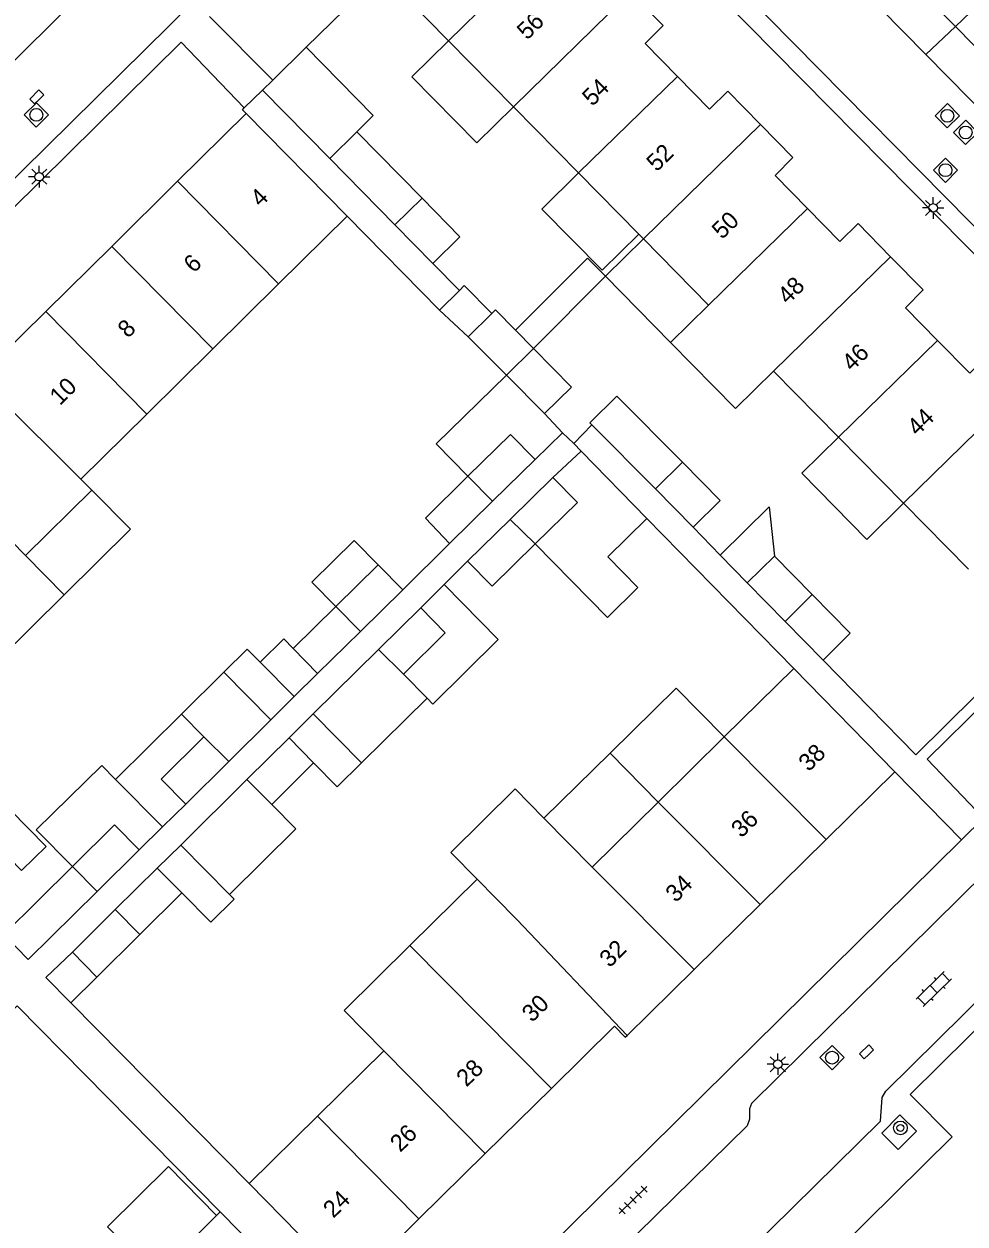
# Model space of a CAD drawing. Extents: x 128000 to 131008, y 398996 to 402500.
# Drawn here: x 129868.5 to 129923.3, y 399226 to 399295.9 of the extents above; entities that cross this region are included whole.
import ezdxf

# ---------------------------------------------------------------- set-up
doc = ezdxf.new("R2010")
doc.units = 0
for name, color, linetype in [('gg-afsc-erfafscheiding', 7, 'Continuous'), ('gg-afsc-muur', 7, 'Continuous'), ('gg-anno-huisnummerreeks BGT', 7, 'Continuous'), ('gg-bbg-bijgebouw', 7, 'Continuous'), ('gg-bbg-gedigitaliseerde bebouwing', 7, 'Continuous'), ('gg-bbg-gedigitaliseerde bijgebouw', 7, 'Continuous'), ('gg-bbg-hoofdgebouw', 7, 'Continuous'), ('gg-bbg-luifel en loopbrug', 7, 'Continuous'), ('gg-bbg-tussenscheiding', 7, 'Continuous'), ('gg-knt-verharding', 7, 'Continuous'), ('gt-grn-weggrens', 7, 'Continuous'), ('gt-symb-boom', 7, 'Continuous'), ('gt-symb-klinker verharding', 7, 'Continuous'), ('gt-symb-kolk', 7, 'Continuous'), ('gt-symb-lichtmast', 7, 'Continuous'), ('gt-symb-rioolschacht', 7, 'Continuous'), ('gt-symb-tegel verharding', 7, 'Continuous')]:
    doc.layers.add(name, color=color, linetype=linetype)

# ---------------------------------------------------------------- blocks, each defined once
blk = doc.blocks.new('gt0-TEG1')
at = {"layer": 'gt-symb-tegel verharding'}
for p, q in [((-1.125, 0), (1.125, 0)), ((-0.9, -0.25), (-0.9, 0.25)), ((-0.45, -0.25), (-0.45, 0.25)), ((0, -0.25), (0, 0.25)), ((0.45, -0.25), (0.45, 0.25)), ((0.9, -0.25), (0.9, 0.25))]:
    blk.add_line(p, q, dxfattribs=at)
blk = doc.blocks.new('gt0-LMAST')
at = {"layer": 'gt-symb-lichtmast'}
for p, q in [((-0.182, 0.173), (-0.447, 0.438)), ((-0.005, 0.246), (-0.005, 0.621)), ((0.172, 0.173), (0.437, 0.438)), ((-0.255, -0.004), (-0.63, -0.004)), ((-0.182, -0.181), (-0.447, -0.446)), ((-0.005, -0.254), (-0.005, -0.629)), ((0.437, -0.446), (0.172, -0.181)), ((0.245, -0.004), (0.62, -0.004))]:
    blk.add_line(p, q, dxfattribs=at)
blk.add_circle((-0.005, -0.004), 0.25, dxfattribs=at)
blk = doc.blocks.new('gt0-RS')
at = {"layer": 'gt-symb-rioolschacht'}
blk.add_lwpolyline([(-0.5, -0.5), (0.5, -0.5), (0.5, 0.5), (-0.5, 0.5)], close=True, dxfattribs=at)
blk.add_circle((0, 0), 0.375, dxfattribs=at)
blk = doc.blocks.new('gt0-KOLK')
at = {"layer": 'gt-symb-kolk'}
blk.add_lwpolyline([(0, 0), (0.375, 0), (0.375, 0.4), (-0.375, 0.4), (-0.375, 0), (0, 0)], dxfattribs=at)
blk = doc.blocks.new('gt0-BOOM')
at = {"layer": 'gt-symb-boom'}
for radius in [0.4, 0.2]:
    blk.add_circle((0, 0), radius, dxfattribs=at)
blk = doc.blocks.new('gt0-KL1')
at = {"layer": 'gt-symb-klinker verharding'}
for p, q in [((-1.15, 0.3), (1.15, 0.3)), ((-1, -0.3), (-1, 0.3)), ((-0.5, 0.3), (-0.5, 0.45)), ((0, -0.3), (0, 0.3)), ((0.5, 0.3), (0.5, 0.45)), ((1, -0.3), (1, 0.3)), ((-1.15, -0.3), (1.15, -0.3)), ((-0.5, -0.45), (-0.5, -0.3)), ((0.5, -0.45), (0.5, -0.3))]:
    blk.add_line(p, q, dxfattribs=at)

msp = doc.modelspace()

# ---------------------------------------------------------------- linework, layer by layer
at = {"layer": 'gg-afsc-erfafscheiding'}
for p, q in [((129884.93, 399294.53), (129889.34, 399298.85)), ((129887.31, 399284.68), (129892.688, 399279.22)), ((129893.851, 399280.365), (129892.3, 399281.94)), ((129900.954, 399271.009), (129900.522, 399271.452)), ((129913.334, 399258.339), (129904.783, 399267.091)), ((129890.553, 399262.93), (129893.282, 399265.636)), ((129892.966, 399263.236), (129894.332, 399264.59)), ((129881.604, 399228.357), (129871.211, 399238.876))]:
    msp.add_line(p, q, dxfattribs=at)
for points in [[(129881.42, 399290.66), (129881.206, 399290.877), (129881.32, 399290.99)], [(129879.92, 399226.71), (129868.088, 399238.7), (129866.577, 399237.187)]]:
    msp.add_lwpolyline(points, dxfattribs=at)
at = {"layer": 'gg-afsc-muur'}
for p, q in [((129899.854, 399272.07), (129900.522, 399271.452)), ((129900.522, 399271.452), (129901.574, 399272.533)), ((129907.479, 399266.571), (129909.051, 399264.955))]:
    msp.add_line(p, q, dxfattribs=at)
msp.add_lwpolyline([(129915.054, 399258.841), (129920.441, 399253.319), (129927.39, 399260.18)], dxfattribs=at)
at = {"layer": 'gg-bbg-bijgebouw'}
for p, q in [((129882.984, 399292.615), (129884.93, 399294.53)), ((129882.38, 399292.02), (129882.984, 399292.615)), ((129905.271, 399268.801), (129901.574, 399272.533)), ((129898.266, 399270.515), (129895.784, 399268.085)), ((129896.815, 399267.029), (129899.297, 399269.468)), ((129905.271, 399268.801), (129907.479, 399266.571)), ((129895.784, 399268.085), (129893.282, 399265.636)), ((129894.332, 399264.59), (129896.815, 399267.029)), ((129889.123, 399264.384), (129886.647, 399261.949)), ((129890.553, 399262.93), (129889.123, 399264.384)), ((129910.623, 399263.338), (129912.204, 399264.897)), ((129912.204, 399264.897), (129914.402, 399262.662)), ((129912.839, 399261.089), (129910.623, 399263.338)), ((129890.553, 399262.93), (129888.092, 399260.51)), ((129886.647, 399261.949), (129884.167, 399259.511)), ((129889.144, 399259.462), (129891.6, 399261.882)), ((129893.032, 399260.429), (129891.6, 399261.882)), ((129915.054, 399258.841), (129912.839, 399261.089)), ((129888.092, 399260.51), (129885.591, 399258.05)), ((129884.167, 399259.511), (129885.591, 399258.05)), ((129885.337, 399255.71), (129889.144, 399259.462)), ((129882.864, 399255.363), (129880.411, 399252.932)), ((129881.471, 399251.875), (129883.923, 399254.301)), ((129885.358, 399252.851), (129883.923, 399254.301)), ((129880.411, 399252.932), (129877.91, 399250.453)), ((129882.914, 399250.434), (129885.358, 399252.851)), ((129877.612, 399248.058), (129881.471, 399251.875)), ((129875.194, 399247.782), (129872.744, 399245.363)), ((129871.303, 399246.808), (129867.299, 399242.855)), ((129873.799, 399244.305), (129876.246, 399246.725)), ((129877.681, 399245.275), (129876.246, 399246.725)), ((129875.24, 399242.86), (129877.681, 399245.275)), ((129871.3, 399241.833), (129873.799, 399244.305)), ((129875.24, 399242.86), (129872.732, 399240.38)), ((129872.732, 399240.38), (129871.3, 399241.833))]:
    msp.add_line(p, q, dxfattribs=at)
for points in [[(129906.851, 399270.361), (129903.034, 399274.215), (129901.456, 399272.653), (129901.574, 399272.533)], [(129894.352, 399269.539), (129896.839, 399271.973), (129898.266, 399270.515)], [(129907.479, 399266.571), (129909.05, 399268.14), (129906.851, 399270.361)], [(129894.352, 399269.539), (129891.873, 399267.111), (129893.282, 399265.636)], [(129898.271, 399265.6), (129900.727, 399268.013), (129899.297, 399269.468)], [(129898.271, 399265.6), (129895.762, 399263.135), (129894.332, 399264.59)], [(129914.402, 399262.662), (129916.614, 399260.414), (129915.054, 399258.841)], [(129878.967, 399254.373), (129876.477, 399251.905), (129877.91, 399250.453)], [(129871.303, 399246.808), (129873.761, 399249.234), (129875.194, 399247.782)], [(129872.744, 399245.363), (129868.727, 399241.398), (129867.299, 399242.855)]]:
    msp.add_lwpolyline(points, dxfattribs=at)
at = {"layer": 'gg-bbg-gedigitaliseerde bebouwing'}
for p, q in [((129889.34, 399298.85), (129893.223, 399294.903)), ((129893.223, 399294.903), (129897.003, 399291.063)), ((129897.003, 399291.063), (129900.797, 399287.207)), ((129887.31, 399284.68), (129881.42, 399290.66)), ((129900.797, 399287.207), (129904.304, 399283.643)), ((129883.32, 399280.745), (129887.31, 399284.68)), ((129904.304, 399283.643), (129904.581, 399283.361)), ((129904.581, 399283.361), (129908.37, 399279.51)), ((129879.478, 399276.955), (129883.32, 399280.745)), ((129906.16, 399277.336), (129908.37, 399279.51)), ((129875.634, 399273.163), (129879.478, 399276.955)), ((129912.154, 399275.664), (129915.938, 399271.818)), ((129871.796, 399269.377), (129875.634, 399273.163)), ((129915.938, 399271.818), (129919.727, 399267.967)), ((129872.443, 399268.735), (129871.796, 399269.377)), ((129868.576, 399264.919), (129872.443, 399268.735)), ((129919.727, 399267.967), (129923.512, 399264.122)), ((129870.823, 399262.641), (129868.576, 399264.919)), ((129866.979, 399258.849), (129870.823, 399262.641)), ((129913.334, 399258.339), (129909.285, 399254.358)), ((129909.285, 399254.358), (129905.437, 399250.57)), ((129905.437, 399250.57), (129901.584, 399246.786)), ((129898.779, 399249.636), (129901.584, 399246.786)), ((129890.972, 399242.213), (129894.893, 399246.072)), ((129890.972, 399242.213), (129887.135, 399238.437)), ((129889.45, 399236.085), (129887.135, 399238.437)), ((129889.45, 399236.085), (129885.589, 399232.28)), ((129885.589, 399232.28), (129881.604, 399228.357)), ((129879.706, 399226.499), (129879.92, 399226.71)), ((129876.145, 399222.99), (129879.706, 399226.499))]:
    msp.add_line(p, q, dxfattribs=at)
for points in [[(129912.154, 399275.664), (129909.944, 399273.49), (129906.16, 399277.336)], [(129894.893, 399246.072), (129893.35, 399247.64), (129897.105, 399251.337), (129898.779, 399249.636)]]:
    msp.add_lwpolyline(points, dxfattribs=at)
at = {"layer": 'gg-bbg-gedigitaliseerde bijgebouw'}
for p, q in [((129882.38, 399292.02), (129886.298, 399288.039)), ((129891.673, 399285.733), (129887.87, 399289.597)), ((129886.298, 399288.039), (129890.088, 399284.188)), ((129890.088, 399284.188), (129892.3, 399281.94)), ((129894.37, 399277.67), (129895.737, 399279.029)), ((129896.59, 399275.43), (129894.37, 399277.67)), ((129897.12, 399278.051), (129898.167, 399276.987)), ((129898.81, 399273.19), (129896.59, 399275.43)), ((129890.589, 399258.021), (129893.032, 399260.429)), ((129877.656, 399255.696), (129880.117, 399258.135)), ((129880.117, 399258.135), (129882.864, 399255.363)), ((129891.966, 399256.622), (129890.589, 399258.021)), ((129888.143, 399252.859), (129891.966, 399256.622)), ((129878.967, 399254.373), (129877.656, 399255.696)), ((129885.337, 399255.71), (129888.143, 399252.859)), ((129880.451, 399245.186), (129877.612, 399248.058))]:
    msp.add_line(p, q, dxfattribs=at)
for points in [[(129884.93, 399294.53), (129888.837, 399290.556), (129887.87, 399289.597)], [(129892.3, 399281.94), (129893.878, 399283.492), (129891.673, 399285.733)], [(129895.737, 399279.029), (129895.95, 399279.24), (129897.12, 399278.051)], [(129898.167, 399276.987), (129900.38, 399274.74), (129898.81, 399273.19)], [(129882.914, 399250.434), (129884.32, 399249.012), (129880.451, 399245.186)], [(129866.241, 399248.713), (129868.344, 399246.574), (129869.77, 399247.977), (129867.667, 399250.116), (129866.241, 399248.713)]]:
    msp.add_lwpolyline(points, dxfattribs=at)
at = {"layer": 'gg-bbg-hoofdgebouw'}
for p, q in [((129881.42, 399290.66), (129877.434, 399286.724)), ((129877.434, 399286.724), (129873.592, 399282.932)), ((129873.592, 399282.932), (129869.749, 399279.138)), ((129869.749, 399279.138), (129865.846, 399275.285)), ((129919.23, 399252.33), (129913.334, 399258.339)), ((129915.23, 399248.394), (129919.23, 399252.33)), ((129911.381, 399244.606), (129915.23, 399248.394)), ((129907.532, 399240.819), (129911.381, 399244.606)), ((129903.627, 399236.975), (129907.532, 399240.819)), ((129895.36, 399230.098), (129899.216, 399233.893)), ((129891.498, 399226.296), (129895.36, 399230.098)), ((129887.5, 399222.36), (129881.604, 399228.357)), ((129885.82, 399220.72), (129879.92, 399226.71)), ((129887.5, 399222.36), (129891.498, 399226.296))]:
    msp.add_line(p, q, dxfattribs=at)
for points in [[(129906.556, 399292.824), (129904.67, 399294.74), (129905.72, 399295.8), (129903.818, 399297.732)], [(129911.392, 399290.033), (129909.5, 399291.96), (129908.43, 399290.92), (129906.556, 399292.824)], [(129914.145, 399285.13), (129912.26, 399287.05), (129913.29, 399288.1), (129911.392, 399290.033)], [(129918.978, 399282.327), (129917.08, 399284.26), (129916.02, 399283.22), (129914.145, 399285.13)], [(129921.72, 399277.45), (129919.85, 399279.35), (129920.87, 399280.4), (129918.978, 399282.327)], [(129926.543, 399274.652), (129924.65, 399276.57), (129923.6, 399275.54), (129921.72, 399277.45)], [(129899.216, 399233.893), (129902.89, 399237.51), (129903.52, 399236.87), (129903.627, 399236.975)]]:
    msp.add_lwpolyline(points, dxfattribs=at)
at = {"layer": 'gg-bbg-luifel en loopbrug'}
for p, q in [((129902.371, 399281.187), (129904.581, 399283.361)), ((129898.167, 399276.987), (129902.371, 399281.187)), ((129906.16, 399277.336), (129902.371, 399281.187)), ((129892.688, 399279.22), (129893.851, 399280.365)), ((129894.37, 399277.67), (129892.688, 399279.22)), ((129899.854, 399272.07), (129898.81, 399273.19)), ((129898.266, 399270.515), (129899.854, 399272.07)), ((129899.297, 399269.468), (129900.954, 399271.009)), ((129904.783, 399267.091), (129900.954, 399271.009)), ((129909.051, 399264.955), (129910.623, 399263.338)), ((129891.6, 399261.882), (129892.966, 399263.236)), ((129884.228, 399256.707), (129882.245, 399258.707)), ((129884.228, 399256.707), (129885.591, 399258.05)), ((129882.864, 399255.363), (129884.228, 399256.707)), ((129877.656, 399255.696), (129873.81, 399251.885)), ((129883.923, 399254.301), (129885.337, 399255.71)), ((129902.634, 399253.423), (129898.779, 399249.636)), ((129905.437, 399250.57), (129902.634, 399253.423)), ((129873.81, 399251.885), (129876.552, 399249.118)), ((129876.552, 399249.118), (129877.91, 399250.453)), ((129875.194, 399247.782), (129876.552, 399249.118)), ((129876.246, 399246.725), (129877.612, 399248.058)), ((129872.732, 399240.38), (129871.211, 399238.876))]:
    msp.add_line(p, q, dxfattribs=at)
for points in [[(129893.223, 399294.903), (129891.085, 399292.798), (129894.865, 399288.958), (129897.003, 399291.063)], [(129900.797, 399287.207), (129898.659, 399285.103), (129902.165, 399281.539), (129904.304, 399283.643)], [(129902.371, 399281.187), (129901.31, 399282.247), (129897.12, 399278.051)], [(129893.851, 399280.365), (129894.132, 399280.644), (129895.737, 399279.029)], [(129894.352, 399269.539), (129892.502, 399271.429), (129896.59, 399275.43)], [(129919.727, 399267.967), (129917.587, 399265.865), (129913.801, 399269.719), (129915.938, 399271.818)], [(129872.443, 399268.735), (129874.69, 399266.457), (129870.823, 399262.641)], [(129909.051, 399264.955), (129911.904, 399267.758), (129912.204, 399264.897)], [(129898.271, 399265.6), (129902.476, 399261.32), (129904.259, 399263.072), (129902.507, 399264.855), (129904.783, 399267.091)], [(129886.647, 399261.949), (129885.245, 399263.375), (129887.721, 399265.81), (129889.123, 399264.384)], [(129892.966, 399263.236), (129896.12, 399260.026), (129892.304, 399256.278), (129891.966, 399256.622)], [(129882.245, 399258.707), (129881.476, 399259.482), (129880.117, 399258.135)], [(129884.167, 399259.511), (129883.617, 399260.066), (129882.245, 399258.707)], [(129909.285, 399254.358), (129906.486, 399257.207), (129902.634, 399253.423)], [(129871.303, 399246.808), (129869.199, 399248.947), (129873.012, 399252.696), (129873.81, 399251.885)], [(129885.358, 399252.851), (129886.722, 399251.463), (129888.143, 399252.859)], [(129877.681, 399245.275), (129879.369, 399243.568), (129880.725, 399244.91), (129880.451, 399245.186)], [(129871.211, 399238.876), (129869.762, 399240.343), (129871.3, 399241.833)], [(129879.706, 399226.499), (129876.898, 399229.348), (129873.338, 399225.837), (129876.145, 399222.99)]]:
    msp.add_lwpolyline(points, dxfattribs=at)
at = {"layer": 'gg-bbg-tussenscheiding'}
for p, q in [((129893.223, 399294.903), (129898.963, 399300.538)), ((129897.003, 399291.063), (129903.818, 399297.732)), ((129900.797, 399287.207), (129906.556, 399292.824)), ((129886.298, 399288.039), (129887.87, 399289.597)), ((129904.581, 399283.361), (129911.392, 399290.033)), ((129883.32, 399280.745), (129877.434, 399286.724)), ((129890.088, 399284.188), (129891.673, 399285.733)), ((129908.37, 399279.51), (129914.145, 399285.13)), ((129873.592, 399282.932), (129879.478, 399276.955)), ((129912.154, 399275.664), (129918.978, 399282.327)), ((129869.749, 399279.138), (129875.634, 399273.163)), ((129898.167, 399276.987), (129896.59, 399275.43)), ((129915.938, 399271.818), (129921.72, 399277.45)), ((129865.846, 399275.285), (129871.796, 399269.377)), ((129919.727, 399267.967), (129926.543, 399274.652)), ((129862.694, 399270.894), (129868.576, 399264.919)), ((129906.851, 399270.361), (129905.271, 399268.801)), ((129894.352, 399269.539), (129895.784, 399268.085)), ((129896.815, 399267.029), (129898.271, 399265.6)), ((129914.402, 399262.662), (129912.839, 399261.089)), ((129886.647, 399261.949), (129888.092, 399260.51)), ((129889.144, 399259.462), (129890.589, 399258.021)), ((129880.411, 399252.932), (129878.967, 399254.373)), ((129915.23, 399248.394), (129909.285, 399254.358)), ((129881.471, 399251.875), (129882.914, 399250.434)), ((129905.437, 399250.57), (129911.381, 399244.606)), ((129871.303, 399246.808), (129872.744, 399245.363)), ((129907.532, 399240.819), (129901.584, 399246.786)), ((129894.893, 399246.072), (129895.948, 399245)), ((129873.799, 399244.305), (129875.24, 399242.86)), ((129890.972, 399242.213), (129899.216, 399233.893)), ((129889.45, 399236.085), (129895.36, 399230.098)), ((129885.589, 399232.28), (129891.498, 399226.296))]:
    msp.add_line(p, q, dxfattribs=at)
msp.add_lwpolyline([(129903.627, 399236.975), (129897.203, 399243.725), (129895.948, 399245)], dxfattribs=at)
at = {"layer": 'gg-knt-verharding'}
for p, q in [((129922.76, 399295.73), (129872.458, 399346.659)), ((129894.91, 399311.8), (129940.54, 399265.56)), ((129922.76, 399295.73), (129932.912, 399305.476)), ((129875.04, 399300.786), (129844.23, 399270.42)), ((129847.69, 399266.93), (129878.399, 399297.216)), ((129882.984, 399292.615), (129879.295, 399296.313)), ((129922.76, 399295.73), (129928.66, 399289.73)), ((129926.969, 399288.069), (129921.022, 399294.102)), ((129919.23, 399252.33), (129923.117, 399248.376)), ((129898.885, 399224.475), (129923.117, 399248.376)), ((129904.744, 399218.586), (129918.397, 399231.992))]:
    msp.add_line(p, q, dxfattribs=at)
for points in [[(129921.022, 399294.102), (129872.39, 399343.44), (129872.168, 399343.784), (129872.11, 399344.19), (129872.15, 399345.2), (129871.95, 399345.57), (129871.679, 399345.844)], [(129895.66, 399312.66), (129928.02, 399279.88), (129928.35, 399279.75), (129929.65, 399279.73), (129930.03, 399279.56), (129942.91, 399266.45)], [(129846.37, 399263.96), (129877.63, 399294.82), (129881.32, 399290.99)], [(129854.24, 399168.61), (129880.05, 399193.97), (129882.51, 399191.51), (129922.57, 399231.07), (129920.11, 399233.53), (129947.517, 399260.626)], [(129918.397, 399231.992), (129918.49, 399233.36), (129918.7, 399233.74), (129946, 399260.651)], [(129931.436, 399256.582), (129928.072, 399259.904), (129921.111, 399253.063), (129924.388, 399249.629)], [(129926.042, 399247.973), (129910.88, 399233.01), (129910.76, 399232.71), (129910.76, 399232.11), (129910.62, 399231.72), (129901.03, 399222.3)], [(129918.466, 399231.284), (129919.423, 399230.334), (129920.483, 399231.411), (129919.525, 399232.361), (129918.466, 399231.284)]]:
    msp.add_lwpolyline(points, dxfattribs=at)
at = {"layer": 'gt-grn-weggrens'}
for p, q in [((129921.022, 399294.102), (129922.76, 399295.73)), ((129882.38, 399292.02), (129881.32, 399290.99)), ((129923.117, 399248.376), (129924.388, 399249.629))]:
    msp.add_line(p, q, dxfattribs=at)

# ---------------------------------------------------------------- block references
at = {"layer": 'gt-symb-boom'}
msp.add_blockref('gt0-BOOM', (129919.551, 399231.592), dxfattribs=at)
at = {"layer": 'gt-symb-klinker verharding', "rotation": 44.554600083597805}
msp.add_blockref('gt0-KL1', (129921.491, 399239.676), dxfattribs=at)
at = {"layer": 'gt-symb-kolk'}
for p, rotation in [((129869.366, 399291.489), 44.594803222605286), ((129917.715, 399235.875), 44.55460008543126)]:
    msp.add_blockref('gt0-KOLK', p, dxfattribs=dict(at, rotation=rotation))
at = {"layer": 'gt-symb-lichtmast'}
for p in [(129869.376, 399286.991), (129921.46, 399285.171), (129912.415, 399235.303)]:
    msp.add_blockref('gt0-LMAST', p, dxfattribs=at)
at = {"layer": 'gt-symb-rioolschacht'}
for p, rotation in [((129869.199, 399290.588), 44.59480322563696), ((129922.283, 399290.535), -45.405196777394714), ((129923.356, 399289.563), -45.405196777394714), ((129922.177, 399287.366), -45.405196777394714), ((129915.569, 399235.687), 44.918959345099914)]:
    msp.add_blockref('gt0-RS', p, dxfattribs=dict(at, rotation=rotation))
at = {"layer": 'gt-symb-tegel verharding', "rotation": 44.55460008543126}
msp.add_blockref('gt0-TEG1', (129903.969, 399227.392), dxfattribs=at)

# ---------------------------------------------------------------- texts
at = {"layer": 'gg-anno-huisnummerreeks BGT'}
for s, rotation, p in [('56', 44.5, (129897.802, 399294.907)), ('54', 44.6, (129901.601, 399291.048)), ('52', 44.5, (129905.352, 399287.236)), ('4', 44.6, (129882.27, 399285.176)), ('50', 44.5, (129909.162, 399283.3)), ('6', 44.6, (129878.381, 399281.336)), ('48', 44.6, (129912.987, 399279.503)), ('8', 44.6, (129874.539, 399277.544)), ('46', 44.5, (129916.732, 399275.606)), ('10', 44.6, (129870.574, 399273.629)), ('44', 44.5, (129920.538, 399271.841)), ('38', 44.5, (129914.209, 399252.298)), ('36', 44.5, (129910.284, 399248.437)), ('34', 44.5, (129906.461, 399244.675)), ('32', 44.6, (129902.608, 399240.882)), ('30', 44.6, (129898.091, 399237.696)), ('28', 44.5, (129894.266, 399233.932)), ('26', 44.6, (129890.408, 399230.133)), ('24', 44.6, (129886.507, 399226.292))]:
    msp.add_text(s, height=1, rotation=rotation, dxfattribs=at).set_placement(p)

doc.saveas('drawing.dxf')
